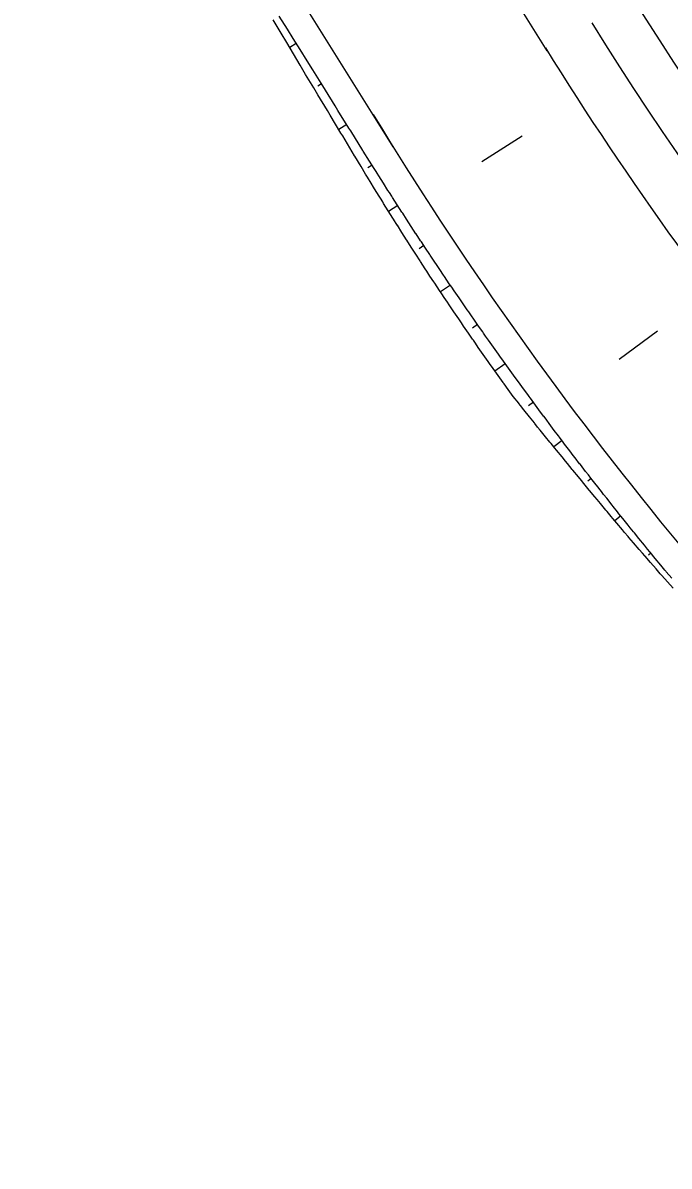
# Model space of a CAD drawing. Extents: x 6503541 to 6503743, y 5888004 to 5888145.
# Drawn here: x 6503696.036 to 6503696.685, y 5888109.43 to 5888110.578 of the extents above; entities that cross this region are included whole.
import ezdxf

# ---------------------------------------------------------------- set-up
doc = ezdxf.new("R2010")
doc.units = 0
doc.layers.add('12', color=7, linetype='Continuous')

msp = doc.modelspace()

# ---------------------------------------------------------------- linework, layer by layer
at = {"layer": '12'}
for p, q in [((6503696.5628, 5888110.5496), (6503695.9143, 5888111.5901)), ((6503696.408, 5888110.4532), (6503695.7994, 5888111.4295))]:
    msp.add_line(p, q, dxfattribs=at)
for points in [[(6503696.6894, 5888110.0099), (6503696.6837, 5888110.0163), (6503696.6779, 5888110.0228), (6503696.6774, 5888110.0234), (6503696.6764, 5888110.0245), (6503696.6722, 5888110.0293), (6503696.6665, 5888110.0358), (6503696.6611, 5888110.0421), (6503696.6609, 5888110.0423), (6503696.6584, 5888110.0452), (6503696.6552, 5888110.0489), (6503696.6496, 5888110.0554), (6503696.6449, 5888110.0609), (6503696.644, 5888110.062), (6503696.6406, 5888110.066), (6503696.6384, 5888110.0686), (6503696.6328, 5888110.0752), (6503696.6288, 5888110.0799), (6503696.6272, 5888110.0818), (6503696.6229, 5888110.087), (6503696.6217, 5888110.0884), (6503696.6162, 5888110.0951), (6503696.6129, 5888110.099), (6503696.6106, 5888110.1017), (6503696.6054, 5888110.1081), (6503696.6051, 5888110.1084), (6503696.5997, 5888110.1151), (6503696.5972, 5888110.1182), (6503696.5942, 5888110.1218), (6503696.5887, 5888110.1285), (6503696.588, 5888110.1293), (6503696.5832, 5888110.1351), (6503696.5813, 5888110.1374), (6503696.5777, 5888110.1418), (6503696.5722, 5888110.1485), (6503696.5705, 5888110.1505), (6503696.5667, 5888110.1552), (6503696.5655, 5888110.1566), (6503696.5612, 5888110.1619), (6503696.5558, 5888110.1686), (6503696.5532, 5888110.1718), (6503696.5503, 5888110.1754), (6503696.5499, 5888110.1759), (6503696.5449, 5888110.1821), (6503696.5395, 5888110.1889), (6503696.5361, 5888110.1933), (6503696.5344, 5888110.1954), (6503696.5342, 5888110.1957), (6503696.5288, 5888110.2025), (6503696.5236, 5888110.2094), (6503696.5195, 5888110.2151), (6503696.5194, 5888110.2153), (6503696.5186, 5888110.2164), (6503696.5135, 5888110.2235), (6503696.5085, 5888110.2305), (6503696.505, 5888110.2355), (6503696.5036, 5888110.2375), (6503696.5035, 5888110.2376), (6503696.4986, 5888110.2447), (6503696.4936, 5888110.2518), (6503696.4907, 5888110.2559), (6503696.4887, 5888110.2589), (6503696.4879, 5888110.26), (6503696.4837, 5888110.266), (6503696.4789, 5888110.2731), (6503696.4766, 5888110.2764), (6503696.474, 5888110.2803), (6503696.4723, 5888110.2827), (6503696.4691, 5888110.2874), (6503696.4643, 5888110.2946), (6503696.4627, 5888110.297), (6503696.4595, 5888110.3018), (6503696.457, 5888110.3054), (6503696.4546, 5888110.309), (6503696.4499, 5888110.3162), (6503696.4489, 5888110.3177), (6503696.4451, 5888110.3234), (6503696.4419, 5888110.3283), (6503696.4404, 5888110.3307), (6503696.4356, 5888110.3379), (6503696.4352, 5888110.3385), (6503696.4309, 5888110.3452), (6503696.4269, 5888110.3514), (6503696.4262, 5888110.3524), (6503696.4218, 5888110.3594), (6503696.4216, 5888110.3597), (6503696.4169, 5888110.367), (6503696.4123, 5888110.3743), (6503696.4122, 5888110.3745), (6503696.4084, 5888110.3804), (6503696.4077, 5888110.3816), (6503696.4031, 5888110.389), (6503696.3985, 5888110.3963), (6503696.3976, 5888110.3978), (6503696.3953, 5888110.4015), (6503696.394, 5888110.4037), (6503696.3894, 5888110.411), (6503696.3849, 5888110.4184), (6503696.3832, 5888110.4211), (6503696.3823, 5888110.4227), (6503696.3804, 5888110.4258), (6503696.3759, 5888110.4332), (6503696.3697, 5888110.4436), (6503696.3693, 5888110.4442), (6503696.3574, 5888110.4643), (6503696.3556, 5888110.4669), (6503696.3449, 5888110.4848), (6503696.342, 5888110.4896), (6503696.3326, 5888110.5053), (6503696.3284, 5888110.5123), (6503696.3202, 5888110.5259), (6503696.3148, 5888110.5351), (6503696.3079, 5888110.5466), (6503696.3012, 5888110.5578), (6503696.2957, 5888110.5672), (6503696.2877, 5888110.5806)], [(6503696.6879, 5888110.0199), (6503696.6823, 5888110.0265), (6503696.6819, 5888110.0271), (6503696.6809, 5888110.0282), (6503696.6768, 5888110.0331), (6503696.6713, 5888110.0398), (6503696.6661, 5888110.0462), (6503696.6659, 5888110.0464), (6503696.6635, 5888110.0493), (6503696.6604, 5888110.0531), (6503696.6549, 5888110.0598), (6503696.6504, 5888110.0654), (6503696.6495, 5888110.0665), (6503696.6462, 5888110.0706), (6503696.6441, 5888110.0732), (6503696.6387, 5888110.0799), (6503696.6349, 5888110.0847), (6503696.6333, 5888110.0867), (6503696.6291, 5888110.0919), (6503696.6279, 5888110.0934), (6503696.6226, 5888110.1002), (6503696.6195, 5888110.1041), (6503696.6172, 5888110.1069), (6503696.6122, 5888110.1134), (6503696.6119, 5888110.1137), (6503696.6066, 5888110.1205), (6503696.6042, 5888110.1237), (6503696.6013, 5888110.1273), (6503696.5961, 5888110.1341), (6503696.5954, 5888110.135), (6503696.5908, 5888110.141), (6503696.589, 5888110.1433), (6503696.5855, 5888110.1478), (6503696.5803, 5888110.1547), (6503696.5788, 5888110.1567), (6503696.5751, 5888110.1616), (6503696.574, 5888110.163), (6503696.5699, 5888110.1684), (6503696.5647, 5888110.1753), (6503696.5623, 5888110.1786), (6503696.5596, 5888110.1822), (6503696.5591, 5888110.1828), (6503696.5544, 5888110.1892), (6503696.5493, 5888110.1961), (6503696.546, 5888110.2006), (6503696.5444, 5888110.2028), (6503696.5442, 5888110.203), (6503696.5391, 5888110.21), (6503696.534, 5888110.217), (6503696.5298, 5888110.2227), (6503696.5298, 5888110.2228), (6503696.5289, 5888110.2239), (6503696.5239, 5888110.2309), (6503696.5188, 5888110.2379), (6503696.5153, 5888110.2429), (6503696.5139, 5888110.2449), (6503696.5138, 5888110.2449), (6503696.5088, 5888110.252), (6503696.5038, 5888110.259), (6503696.5009, 5888110.2631), (6503696.4989, 5888110.266), (6503696.4981, 5888110.2672), (6503696.4939, 5888110.2731), (6503696.489, 5888110.2802), (6503696.4867, 5888110.2834), (6503696.484, 5888110.2873), (6503696.4824, 5888110.2896), (6503696.4791, 5888110.2944), (6503696.4743, 5888110.3015), (6503696.4726, 5888110.3038), (6503696.4694, 5888110.3086), (6503696.4669, 5888110.3122), (6503696.4645, 5888110.3157), (6503696.4597, 5888110.3228), (6503696.4587, 5888110.3243), (6503696.4549, 5888110.33), (6503696.4516, 5888110.3349), (6503696.4501, 5888110.3372), (6503696.4453, 5888110.3443), (6503696.4449, 5888110.3449), (6503696.4405, 5888110.3515), (6503696.4365, 5888110.3576), (6503696.4357, 5888110.3587), (6503696.4312, 5888110.3656), (6503696.431, 5888110.3659), (6503696.4263, 5888110.3731), (6503696.4216, 5888110.3804), (6503696.4215, 5888110.3805), (6503696.4177, 5888110.3864), (6503696.4169, 5888110.3876), (6503696.4122, 5888110.3948), (6503696.4076, 5888110.4021), (6503696.4067, 5888110.4035), (6503696.4043, 5888110.4072), (6503696.4029, 5888110.4094), (6503696.3983, 5888110.4167), (6503696.3937, 5888110.4239), (6503696.392, 5888110.4266), (6503696.391, 5888110.4282), (6503696.3891, 5888110.4312), (6503696.3845, 5888110.4386), (6503696.3781, 5888110.4489), (6503696.3778, 5888110.4495), (6503696.3656, 5888110.4693), (6503696.3637, 5888110.472), (6503696.3527, 5888110.4896), (6503696.3497, 5888110.4944), (6503696.34, 5888110.51), (6503696.3357, 5888110.5169), (6503696.3273, 5888110.5304), (6503696.3217, 5888110.5394), (6503696.3146, 5888110.5507), (6503696.3077, 5888110.5619), (6503696.3019, 5888110.5711), (6503696.2937, 5888110.5843)], [(6503696.3108, 5888110.5569), (6503696.3042, 5888110.5528)], [(6503696.3362, 5888110.5162), (6503696.3325, 5888110.5139)], [(6503696.3616, 5888110.4754), (6503696.3535, 5888110.4704)], [(6503696.5376, 5888110.4639), (6503696.4973, 5888110.4379)], [(6503696.387, 5888110.4347), (6503696.3827, 5888110.432)], [(6503696.4127, 5888110.3942), (6503696.4035, 5888110.3883)], [(6503696.4389, 5888110.354), (6503696.4341, 5888110.3508)], [(6503696.4656, 5888110.3141), (6503696.4557, 5888110.3074)], [(6503696.4929, 5888110.2746), (6503696.4878, 5888110.271)], [(6503696.6736, 5888110.2682), (6503696.6351, 5888110.2395)], [(6503696.5206, 5888110.2354), (6503696.5103, 5888110.228)], [(6503696.5489, 5888110.1966), (6503696.544, 5888110.193)], [(6503696.5777, 5888110.1582), (6503696.5694, 5888110.1519)], [(6503696.6069, 5888110.1201), (6503696.6035, 5888110.1174)], [(6503696.6367, 5888110.0825), (6503696.6307, 5888110.0777)], [(6503696.6669, 5888110.0452), (6503696.6644, 5888110.0431)]]:
    msp.add_lwpolyline(points, dxfattribs=at)
for radius, start, end in [(3.408, 211.9347, 239.4389), (3.456, 211.9347, 239.4389), (3.5088, 211.8793, 227.3274), (3.6912, 211.3462, 226.8927)]:
    msp.add_arc((6503699.5405, 5888112.4056), radius, start, end, dxfattribs=at)

doc.saveas('drawing.dxf')
